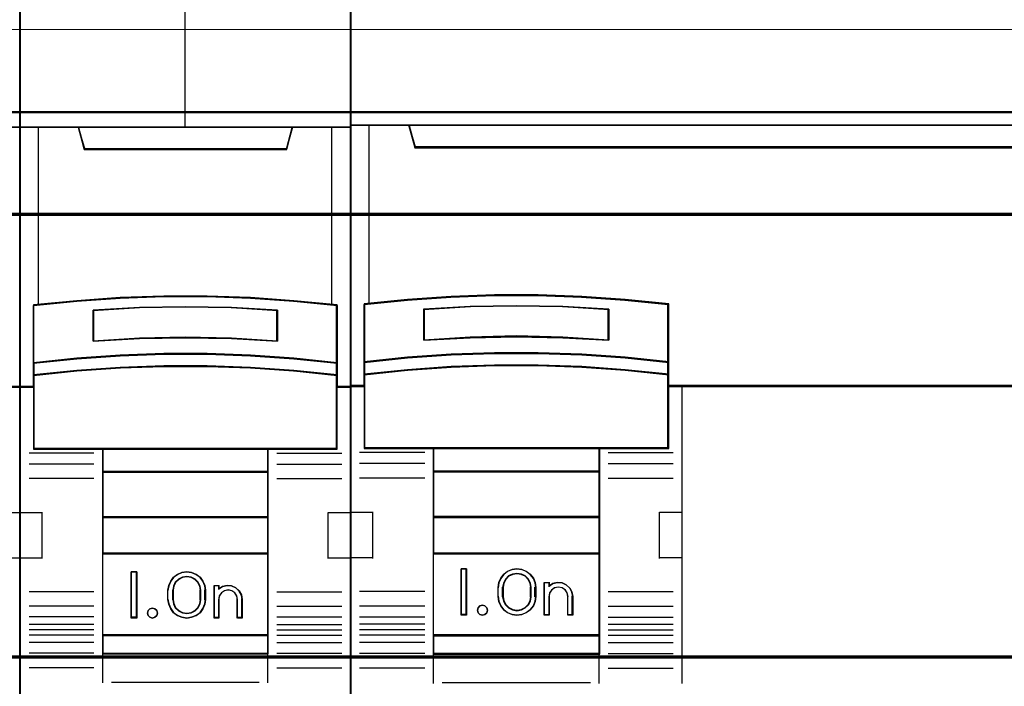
# Model space of a CAD drawing. Header units: millimetres. Extents: x -1290 to 1795, y -4192 to -1311.
# Tile 909 of 1056: x 1450 to 1461, y -2257 to -2250. Entities that reach past the tile are written whole.
import ezdxf

# ---------------------------------------------------------------- set-up
doc = ezdxf.new("R2010")
doc.units = ezdxf.units.MM
doc.layers.add('30', color=7, linetype='Continuous')
doc.layers.add('45', color=7, linetype='Continuous')
doc.layers.add('Aparatura', color=7, linetype='Continuous', lineweight=13)

# ---------------------------------------------------------------- blocks, each defined once
blk = doc.blocks.new('*U280')
at = {"layer": '45', "color": 7}
blk.add_lwpolyline([(153.628777, -383.712671), (135.655798, -383.712671), (135.655798, -465.443183), (153.628777, -465.443183), (153.628777, -383.712671)], close=True, dxfattribs=at)
at = {"layer": '45', "color": 139}
blk.add_lwpolyline([(153.628777, -383.712671), (135.655798, -383.712671), (135.655798, -465.443183), (153.628777, -465.443183), (153.628777, -383.712671)], close=True, dxfattribs=at)
for points in [[(135.655798, -402.418041), (153.628777, -402.418041)], [(153.628777, -416.49465), (152.846409, -416.49465)], [(152.397039, -423.330064), (153.628777, -423.330064)], [(152.397039, -425.795266), (153.628777, -425.795266)]]:
    blk.add_lwpolyline(points, dxfattribs=at)
at = {"layer": '45', "color": 7}
blk.add_lwpolyline([(152.88361, -416.532355), (153.628777, -416.532355), (153.628777, -402.418041), (152.627806, -402.418041)], dxfattribs=at)
at = {"layer": '45', "color": 140}
blk.add_lwpolyline([(152.88361, -416.532355), (153.628777, -416.532355), (153.628777, -402.418041), (152.627806, -402.418041)], dxfattribs=at)
blk = doc.blocks.new('*U281')
at = {"layer": '45', "color": 7}
for points in [[(171.616078, -383.712671), (153.643099, -383.712671), (153.643099, -465.443183), (171.616078, -465.443183), (171.616078, -383.712671)], [(161.450668, -411.611567), (163.808509, -411.611567), (166.16635, -411.699438), (168.518631, -411.864197), (170.870911, -412.094859), (170.870911, -415.230763), (170.870911, -415.900781), (170.870911, -416.532355), (171.616078, -416.532355), (171.616078, -402.418041), (170.615108, -402.418041), (168.440778, -402.418041), (168.123804, -403.598811), (157.135373, -403.598811), (156.8184, -402.418041), (154.644069, -402.418041), (153.643099, -402.418041), (153.643099, -416.532355), (154.388266, -416.532355), (154.388266, -415.900781), (154.388266, -415.230763), (154.388266, -412.094859), (156.729424, -411.864197), (159.092827, -411.699438), (161.450668, -411.611567)], [(157.127542, -403.633585), (168.129845, -403.633585), (168.447219, -402.418041), (162.623125, -402.418041), (156.810167, -402.418041), (157.127542, -403.633585)], [(166.166009, -414.830267), (168.518658, -414.990741), (170.871307, -415.234219), (170.871307, -412.074543), (168.518658, -411.842132), (166.166009, -411.676125), (163.807799, -411.587587), (161.449588, -411.587587), (159.091378, -411.676125), (156.727605, -411.842132), (154.38608, -412.074543), (154.38608, -415.234219), (156.727605, -414.990741), (159.091378, -414.830267), (161.449588, -414.747263), (163.807799, -414.747263), (166.166009, -414.830267)], [(167.630835, -412.363021), (167.630835, -414.034834), (165.129764, -413.895051), (162.623123, -413.85032), (160.127622, -413.895051), (157.626551, -414.034834), (157.626551, -412.363021), (160.127622, -412.217646), (162.623123, -412.172916), (165.129764, -412.217646), (167.630835, -412.363021)], [(165.129764, -413.895051), (167.630835, -414.034834), (167.630835, -412.363021), (165.129764, -412.217646), (162.623123, -412.172916), (160.127622, -412.217646), (157.626551, -412.363021), (157.626551, -414.034834), (160.127622, -413.895051), (162.623123, -413.85032), (165.129764, -413.895051)], [(168.518658, -414.96257), (166.166009, -414.798429), (163.807799, -414.713528), (161.449588, -414.713528), (159.091378, -414.798429), (156.727605, -414.96257), (154.38608, -415.211613), (154.38608, -415.90214), (156.727605, -415.653097), (159.091378, -415.488956), (161.449588, -415.404055), (163.807799, -415.404055), (166.166009, -415.488956), (168.518658, -415.653097), (170.871307, -415.90214), (170.871307, -415.211613), (168.518658, -414.96257)], [(166.166009, -415.466085), (163.807799, -415.383244), (161.449588, -415.383244), (159.091378, -415.466085), (156.727605, -415.626244), (154.38608, -415.869243), (154.38608, -416.504355), (154.38608, -419.8953), (158.134745, -419.8953), (167.122642, -419.8953), (170.871307, -419.8953), (170.871307, -416.504355), (170.871307, -415.869243), (168.518658, -415.626244), (166.166009, -415.466085)], [(158.126049, -421.150344), (167.131337, -421.150344), (167.131337, -419.857595), (158.126049, -419.857595), (158.126049, -421.150344)], [(167.131337, -421.110844), (158.126049, -421.110844), (158.126049, -423.613751), (167.131337, -423.613751), (167.131337, -421.110844)], [(167.131337, -423.576046), (158.126049, -423.576046), (158.126049, -425.579808), (167.131337, -425.579808), (167.131337, -423.576046)], [(158.126049, -430.011067), (167.131337, -430.011067), (167.131337, -425.542103), (158.126049, -425.542103), (158.126049, -430.011067)], [(159.984397, -426.556552), (159.984397, -429.059459), (159.690785, -429.059459), (159.690785, -426.556552), (159.984397, -426.556552)], [(163.684791, -427.301862), (163.724367, -427.552153), (163.724367, -428.063858), (163.684791, -428.314149), (163.577372, -428.558878), (163.424724, -428.770234), (163.21554, -428.920409), (162.96678, -429.020525), (162.706713, -429.059459), (162.440993, -429.020525), (162.192233, -428.920409), (161.988703, -428.770234), (161.830401, -428.558878), (161.722982, -428.314149), (161.683407, -428.063858), (161.683407, -427.552153), (161.722982, -427.301862), (161.830401, -427.057134), (161.988703, -426.845777), (162.192233, -426.695603), (162.440993, -426.595486), (162.706713, -426.556552), (162.96678, -426.595486), (163.21554, -426.695603), (163.424724, -426.845777), (163.577372, -427.057134), (163.684791, -427.301862)], [(163.470142, -428.063955), (163.470142, -427.550456), (163.430262, -427.327196), (163.327715, -427.115098), (163.151106, -426.947653), (162.940315, -426.841604), (162.706735, -426.802534), (162.467458, -426.841604), (162.256667, -426.947653), (162.080058, -427.115098), (161.977511, -427.327196), (161.937632, -427.550456), (161.937632, -428.063955), (161.977511, -428.287215), (162.080058, -428.499313), (162.256667, -428.666758), (162.467458, -428.772807), (162.706735, -428.806296), (162.940315, -428.772807), (163.151106, -428.666758), (163.327715, -428.499313), (163.430262, -428.287215), (163.470142, -428.063955)], [(164.647191, -427.350527), (164.897569, -427.294497), (165.136566, -427.316909), (165.369873, -427.417764), (165.551966, -427.591459), (165.677155, -427.809978), (165.716988, -428.056512), (165.716988, -429.059459), (165.455229, -429.059459), (165.455229, -428.056512), (165.415396, -427.854802), (165.312969, -427.692314), (165.147947, -427.580253), (164.943092, -427.541031), (164.749618, -427.580253), (164.590287, -427.692314), (164.470788, -427.854802), (164.436646, -428.056512), (164.436646, -429.059459), (164.186268, -429.059459), (164.186268, -427.294497), (164.436646, -427.294497), (164.436646, -427.485001), (164.647191, -427.350527)], [(161.069328, -428.657909), (161.105135, -428.787822), (161.069328, -428.917736), (160.973845, -429.018123), (160.842555, -429.059459), (160.69933, -429.018123), (160.609814, -428.917736), (160.56804, -428.787822), (160.609814, -428.657909), (160.69933, -428.557521), (160.842555, -428.527996), (160.973845, -428.557521), (161.069328, -428.657909)], [(167.131337, -429.973362), (158.126049, -429.973362), (158.126049, -430.996788), (167.131337, -430.996788), (167.131337, -429.973362)]]:
    blk.add_lwpolyline(points, close=True, dxfattribs=at)
at = {"layer": '45', "color": 139}
for points in [[(171.616078, -383.712671), (153.643099, -383.712671), (153.643099, -465.443183), (171.616078, -465.443183), (171.616078, -383.712671)], [(166.158326, -415.48338), (163.805238, -415.401199), (161.452149, -415.401199), (159.099061, -415.48338), (156.740422, -415.642264), (154.403983, -415.88333), (154.403983, -416.513387), (154.403983, -419.877345), (158.144506, -419.877345), (167.112881, -419.877345), (170.853403, -419.877345), (170.853403, -416.513387), (170.853403, -415.88333), (168.505865, -415.642264), (166.158326, -415.48338)], [(161.105135, -428.787822), (161.069328, -428.657909), (160.973845, -428.557521), (160.842555, -428.527996), (160.69933, -428.557521), (160.609814, -428.657909), (160.56804, -428.787822), (160.609814, -428.917736), (160.69933, -429.018123), (160.842555, -429.059459), (160.973845, -429.018123), (161.069328, -428.917736), (161.105135, -428.787822)]]:
    blk.add_lwpolyline(points, close=True, dxfattribs=at)
at = {"layer": '45', "color": 59}
for points in [[(171.596384, -383.730625), (153.661002, -383.730625), (153.661002, -465.425228), (171.596384, -465.425228), (171.596384, -383.730625)], [(161.452239, -411.606132), (163.805148, -411.606132), (166.158057, -411.693779), (168.505417, -411.858119), (170.852776, -412.088194), (170.852776, -415.216119), (170.852776, -415.884433), (170.852776, -416.5144), (171.596384, -416.5144), (171.596384, -402.435996), (170.597508, -402.435996), (168.427726, -402.435996), (168.111415, -403.613762), (157.145971, -403.613762), (156.82966, -402.435996), (154.659879, -402.435996), (153.661002, -402.435996), (153.661002, -416.5144), (154.40461, -416.5144), (154.40461, -415.884433), (154.40461, -415.216119), (154.40461, -412.088194), (156.740871, -411.858119), (159.09933, -411.693779), (161.452239, -411.606132)], [(157.127542, -403.633585), (168.129845, -403.633585), (168.447219, -402.418041), (162.623125, -402.418041), (156.810167, -402.418041), (157.127542, -403.633585)], [(166.166009, -414.830267), (168.518658, -414.990741), (170.871307, -415.234219), (170.871307, -412.074543), (168.518658, -411.842132), (166.166009, -411.676125), (163.807799, -411.587587), (161.449588, -411.587587), (159.091378, -411.676125), (156.727605, -411.842132), (154.38608, -412.074543), (154.38608, -415.234219), (156.727605, -414.990741), (159.091378, -414.830267), (161.449588, -414.747263), (163.807799, -414.747263), (166.166009, -414.830267)], [(167.630835, -412.363021), (167.630835, -414.034834), (165.129764, -413.895051), (162.623123, -413.85032), (160.127622, -413.895051), (157.626551, -414.034834), (157.626551, -412.363021), (160.127622, -412.217646), (162.623123, -412.172916), (165.129764, -412.217646), (167.630835, -412.363021)], [(165.129764, -413.895051), (167.630835, -414.034834), (167.630835, -412.363021), (165.129764, -412.217646), (162.623123, -412.172916), (160.127622, -412.217646), (157.626551, -412.363021), (157.626551, -414.034834), (160.127622, -413.895051), (162.623123, -413.85032), (165.129764, -413.895051)], [(165.120813, -413.879792), (167.612932, -414.01688), (167.612932, -412.37731), (165.120813, -412.234739), (162.623143, -412.19087), (160.136574, -412.234739), (157.644455, -412.37731), (157.644455, -414.01688), (160.136574, -413.879792), (162.623143, -413.835924), (165.120813, -413.879792)], [(168.518658, -414.96257), (166.166009, -414.798429), (163.807799, -414.713528), (161.449588, -414.713528), (159.091378, -414.798429), (156.727605, -414.96257), (154.38608, -415.211613), (154.38608, -415.90214), (156.727605, -415.653097), (159.091378, -415.488956), (161.449588, -415.404055), (163.807799, -415.404055), (166.166009, -415.488956), (168.518658, -415.653097), (170.871307, -415.90214), (170.871307, -415.211613), (168.518658, -414.96257)], [(168.505865, -414.974421), (166.158326, -414.815486), (163.805238, -414.733278), (161.452149, -414.733278), (159.099061, -414.815486), (156.740422, -414.974421), (154.403983, -415.215563), (154.403983, -415.884185), (156.740422, -415.643042), (159.099061, -415.484108), (161.452149, -415.4019), (163.805238, -415.4019), (166.158326, -415.484108), (168.505865, -415.643042), (170.853403, -415.884185), (170.853403, -415.215563), (168.505865, -414.974421)], [(166.166009, -415.466085), (163.807799, -415.383244), (161.449588, -415.383244), (159.091378, -415.466085), (156.727605, -415.626244), (154.38608, -415.869243), (154.38608, -416.504355), (154.38608, -419.8953), (158.134745, -419.8953), (167.122642, -419.8953), (170.871307, -419.8953), (170.871307, -416.504355), (170.871307, -415.869243), (168.518658, -415.626244), (166.166009, -415.466085)], [(158.126049, -421.150344), (167.131337, -421.150344), (167.131337, -419.857595), (158.126049, -419.857595), (158.126049, -421.150344)], [(158.143953, -421.130594), (167.113434, -421.130594), (167.113434, -419.87555), (158.143953, -419.87555), (158.143953, -421.130594)], [(167.131337, -421.110844), (158.126049, -421.110844), (158.126049, -423.613751), (167.131337, -423.613751), (167.131337, -421.110844)], [(167.113434, -421.130594), (158.143953, -421.130594), (158.143953, -423.595796), (167.113434, -423.595796), (167.113434, -421.130594)], [(167.131337, -423.576046), (158.126049, -423.576046), (158.126049, -425.579808), (167.131337, -425.579808), (167.131337, -423.576046)], [(167.113434, -423.594001), (158.143953, -423.594001), (158.143953, -425.561853), (167.113434, -425.561853), (167.113434, -423.594001)], [(158.126049, -430.011067), (167.131337, -430.011067), (167.131337, -425.542103), (158.126049, -425.542103), (158.126049, -430.011067)], [(159.984397, -426.556552), (159.984397, -429.059459), (159.690785, -429.059459), (159.690785, -426.556552), (159.984397, -426.556552)], [(163.684791, -427.301862), (163.724367, -427.552153), (163.724367, -428.063858), (163.684791, -428.314149), (163.577372, -428.558878), (163.424724, -428.770234), (163.21554, -428.920409), (162.96678, -429.020525), (162.706713, -429.059459), (162.440993, -429.020525), (162.192233, -428.920409), (161.988703, -428.770234), (161.830401, -428.558878), (161.722982, -428.314149), (161.683407, -428.063858), (161.683407, -427.552153), (161.722982, -427.301862), (161.830401, -427.057134), (161.988703, -426.845777), (162.192233, -426.695603), (162.440993, -426.595486), (162.706713, -426.556552), (162.96678, -426.595486), (163.21554, -426.695603), (163.424724, -426.845777), (163.577372, -427.057134), (163.684791, -427.301862)], [(163.470142, -428.063955), (163.470142, -427.550456), (163.430262, -427.327196), (163.327715, -427.115098), (163.151106, -426.947653), (162.940315, -426.841604), (162.706735, -426.802534), (162.467458, -426.841604), (162.256667, -426.947653), (162.080058, -427.115098), (161.977511, -427.327196), (161.937632, -427.550456), (161.937632, -428.063955), (161.977511, -428.287215), (162.080058, -428.499313), (162.256667, -428.666758), (162.467458, -428.772807), (162.706735, -428.806296), (162.940315, -428.772807), (163.151106, -428.666758), (163.327715, -428.499313), (163.430262, -428.287215), (163.470142, -428.063955)], [(163.450448, -428.059304), (163.450448, -427.555007), (163.411594, -427.335748), (163.311682, -427.127452), (163.139612, -426.963007), (162.934238, -426.858859), (162.706662, -426.820489), (162.473535, -426.858859), (162.268161, -426.963007), (162.096091, -427.127452), (161.99618, -427.335748), (161.957325, -427.555007), (161.957325, -428.059304), (161.99618, -428.278563), (162.096091, -428.486859), (162.268161, -428.651304), (162.473535, -428.755452), (162.706662, -428.788341), (162.934238, -428.755452), (163.139612, -428.651304), (163.311682, -428.486859), (163.411594, -428.278563), (163.450448, -428.059304)], [(164.647191, -427.350527), (164.897569, -427.294497), (165.136566, -427.316909), (165.369873, -427.417764), (165.551966, -427.591459), (165.677155, -427.809978), (165.716988, -428.056512), (165.716988, -429.059459), (165.455229, -429.059459), (165.455229, -428.056512), (165.415396, -427.854802), (165.312969, -427.692314), (165.147947, -427.580253), (164.943092, -427.541031), (164.749618, -427.580253), (164.590287, -427.692314), (164.470788, -427.854802), (164.436646, -428.056512), (164.436646, -429.059459), (164.186268, -429.059459), (164.186268, -427.294497), (164.436646, -427.294497), (164.436646, -427.485001), (164.647191, -427.350527)], [(161.069328, -428.657909), (161.105135, -428.787822), (161.069328, -428.917736), (160.973845, -429.018123), (160.842555, -429.059459), (160.69933, -429.018123), (160.609814, -428.917736), (160.56804, -428.787822), (160.609814, -428.657909), (160.69933, -428.557521), (160.842555, -428.527996), (160.973845, -428.557521), (161.069328, -428.657909)], [(167.131337, -429.973362), (158.126049, -429.973362), (158.126049, -430.996788), (167.131337, -430.996788), (167.131337, -429.973362)], [(167.113434, -429.991316), (158.143953, -429.991316), (158.143953, -430.978834), (167.113434, -430.978834), (167.113434, -429.991316)]]:
    blk.add_lwpolyline(points, close=True, dxfattribs=at)
at = {"layer": '45', "color": 139}
for points in [[(162.603629, -395.232507), (162.603629, -402.455747)], [(153.643099, -402.418041), (171.616078, -402.418041)], [(156.810167, -402.418041), (157.16644, -403.633585)], [(168.447219, -402.418041), (168.092737, -403.633585)], [(157.127053, -403.59588), (168.130333, -403.59588)], [(170.871307, -412.106483), (168.518658, -411.858828), (166.166009, -411.681932), (163.807799, -411.587587), (161.449588, -411.587587), (159.091378, -411.681932), (156.727605, -411.858828), (154.38608, -412.106483)], [(154.38608, -412.068777), (154.38608, -419.8953)], [(167.630835, -412.397351), (165.129764, -412.225724), (162.623123, -412.172916), (160.127622, -412.225724), (157.626551, -412.397351)], [(170.83371, -419.8953), (170.83371, -412.068777)], [(157.626551, -414.034834), (157.626551, -412.359646)], [(167.593239, -414.034834), (167.593239, -412.359646)], [(167.630835, -414.034834), (165.129764, -413.868888), (162.623123, -413.815785), (160.127622, -413.868888), (157.626551, -414.034834)], [(170.871307, -415.234219), (168.518658, -414.973873), (166.166009, -414.802282), (163.807799, -414.713528), (161.449588, -414.713528), (159.091378, -414.802282), (156.727605, -414.973873), (154.38608, -415.234219)], [(170.871307, -415.90214), (168.518658, -415.642692), (166.166009, -415.471692), (163.807799, -415.383244), (161.449588, -415.383244), (159.091378, -415.471692), (156.727605, -415.642692), (154.38608, -415.90214)], [(154.425467, -416.49465), (153.643099, -416.49465)], [(171.616078, -416.49465), (170.83371, -416.49465)], [(157.665938, -420.119736), (154.142597, -420.119736)], [(170.871307, -419.857595), (154.38608, -419.857595)], [(158.126049, -419.857595), (158.126049, -430.996788)], [(158.126049, -419.857595), (167.131337, -419.857595)], [(167.093741, -419.857595), (167.093741, -430.996788)], [(167.593239, -420.119736), (171.11658, -420.119736)], [(157.665938, -420.706859), (154.142597, -420.706859)], [(167.593239, -420.706859), (171.11658, -420.706859)], [(158.126049, -421.110844), (167.131337, -421.110844)], [(157.665938, -421.489691), (154.142597, -421.489691)], [(167.593239, -421.489691), (171.11658, -421.489691)], [(153.643099, -423.330064), (154.874836, -423.330064)], [(154.835449, -423.330064), (154.835449, -425.832971)], [(170.384341, -425.832971), (170.384341, -423.330064)], [(170.384341, -423.330064), (171.616078, -423.330064)], [(158.126049, -423.576046), (167.131337, -423.576046)], [(153.643099, -425.795266), (154.874836, -425.795266)], [(158.126049, -425.542103), (167.131337, -425.542103)], [(170.384341, -425.795266), (171.616078, -425.795266)], [(159.984397, -426.556552), (159.690785, -426.556552)], [(159.690785, -426.556552), (159.690785, -429.059459)], [(159.946801, -426.556552), (159.946801, -429.059459)], [(163.724367, -427.574593), (163.684791, -427.318661), (163.577372, -427.068416), (163.424724, -426.852296), (163.21554, -426.698737), (162.96678, -426.596364), (162.706713, -426.556552), (162.440993, -426.596364), (162.192233, -426.698737), (161.988703, -426.852296), (161.830401, -427.068416), (161.722982, -427.318661), (161.683407, -427.574593)], [(163.470142, -427.574593), (163.430262, -427.344127), (163.327715, -427.125185), (163.151106, -426.952336), (162.940315, -426.842865), (162.706735, -426.802534), (162.467458, -426.842865), (162.256667, -426.952336), (162.080058, -427.125185), (161.977511, -427.344127), (161.937632, -427.574593)], [(157.665938, -427.630253), (154.142597, -427.630253)], [(161.683407, -428.079124), (161.683407, -427.536887)], [(161.937632, -428.079124), (161.937632, -427.536887)], [(163.430755, -428.079124), (163.430755, -427.536887)], [(163.68677, -428.079124), (163.68677, -427.536887)], [(164.186268, -427.294497), (164.469138, -427.294497)], [(164.186268, -427.294497), (164.186268, -429.059459)], [(164.429751, -427.294497), (164.429751, -427.518933)], [(165.716988, -428.079124), (165.67694, -427.825274), (165.551077, -427.600271), (165.368004, -427.421422), (165.13344, -427.317574), (164.893156, -427.294497), (164.64143, -427.35219), (164.429751, -427.490654)], [(165.460973, -428.079124), (165.420646, -427.866945), (165.316947, -427.696022), (165.149878, -427.578145), (164.942481, -427.536887), (164.746607, -427.578145), (164.585298, -427.696022), (164.464317, -427.866945), (164.429751, -428.079124)], [(167.593239, -427.630253), (171.11658, -427.630253)], [(161.683407, -428.039623), (161.722982, -428.296007), (161.830401, -428.546693), (161.988703, -428.763194), (162.192233, -428.917024), (162.440993, -429.019577), (162.706713, -429.059459), (162.96678, -429.019577), (163.21554, -428.917024), (163.424724, -428.763194), (163.577372, -428.546693), (163.684791, -428.296007), (163.724367, -428.039623)], [(161.937632, -428.039623), (161.977511, -428.270202), (162.080058, -428.489251), (162.256667, -428.662184), (162.467458, -428.771709), (162.706735, -428.806296), (162.940315, -428.771709), (163.151106, -428.662184), (163.327715, -428.489251), (163.430262, -428.270202), (163.470142, -428.039623)], [(164.429751, -428.039623), (164.429751, -429.059459)], [(165.423376, -428.039623), (165.423376, -429.059459)], [(165.677601, -428.039623), (165.677601, -429.059459)], [(157.665938, -428.418471), (154.142597, -428.418471)], [(167.593239, -428.418471), (171.11658, -428.418471)], [(157.665938, -429.003799), (154.142597, -429.003799)], [(159.984397, -429.019959), (159.690785, -429.019959)], [(164.186268, -429.019959), (164.469138, -429.019959)], [(165.423376, -429.019959), (165.716988, -429.019959)], [(167.593239, -429.003799), (171.11658, -429.003799)], [(157.665938, -429.404193), (154.142597, -429.404193)], [(157.665938, -429.700448), (154.142597, -429.700448)], [(167.593239, -429.404193), (171.11658, -429.404193)], [(167.593239, -429.700448), (171.11658, -429.700448)], [(157.665938, -429.984134), (154.142597, -429.984134)], [(158.126049, -429.973362), (167.131337, -429.973362)], [(167.593239, -429.984134), (171.11658, -429.984134)], [(157.665938, -430.384528), (154.142597, -430.384528)], [(167.593239, -430.384528), (171.11658, -430.384528)], [(157.665938, -430.975243), (154.142597, -430.975243)], [(158.126049, -430.959083), (167.131337, -430.959083)], [(158.126049, -430.959083), (158.126049, -432.580407)], [(167.093741, -430.959083), (167.093741, -432.580407)], [(167.593239, -430.975243), (171.11658, -430.975243)], [(157.665938, -431.75987), (154.142597, -431.75987)], [(167.593239, -431.75987), (171.11658, -431.75987)], [(158.620177, -432.542702), (166.63721, -432.542702)]]:
    blk.add_lwpolyline(points, dxfattribs=at)
at = {"layer": '45', "color": 140}
for points in [[(161.450668, -411.611567), (163.808509, -411.611567), (166.16635, -411.699438), (168.518631, -411.864197), (170.870911, -412.094859), (170.870911, -415.230763), (170.870911, -415.900781), (170.870911, -416.532355), (171.616078, -416.532355), (171.616078, -402.418041), (170.615108, -402.418041), (168.440778, -402.418041), (168.123804, -403.598811), (157.135373, -403.598811), (156.8184, -402.418041), (154.644069, -402.418041), (153.643099, -402.418041), (153.643099, -416.532355), (154.388266, -416.532355), (154.388266, -415.900781), (154.388266, -415.230763), (154.388266, -412.094859), (156.729424, -411.864197), (159.092827, -411.699438), (161.450668, -411.611567)], [(157.14621, -403.61563), (168.112967, -403.61563), (168.429316, -402.435996), (162.624039, -402.435996), (156.829861, -402.435996), (157.14621, -403.61563)]]:
    blk.add_lwpolyline(points, close=True, dxfattribs=at)
for points in [[(154.642095, -402.418041), (154.642095, -412.07955)], [(170.577695, -412.07955), (170.577695, -402.418041)]]:
    blk.add_lwpolyline(points, dxfattribs=at)
blk = doc.blocks.new('*U282')
at = {"layer": '45', "color": 7}
for points in [[(243.60467, -383.552872), (171.583852, -383.552872), (171.583852, -465.581435), (243.60467, -465.581435), (243.60467, -383.552872)], [(240.109027, -403.501425), (175.08083, -403.501425), (174.757861, -402.315699), (171.583852, -402.315699), (171.583852, -416.489263), (172.330023, -416.489263), (172.330023, -415.860553), (172.330023, -415.187722), (172.330023, -412.044169), (174.685471, -411.807024), (177.04092, -411.641573), (179.401937, -411.558848), (181.768522, -411.558848), (184.129539, -411.641573), (186.484987, -411.807024), (188.840436, -412.044169), (188.840436, -415.187722), (188.840436, -415.860553), (188.840436, -416.489263), (189.586606, -416.489263), (242.609255, -416.489263), (242.609255, -402.315699), (240.431996, -402.315699), (240.109027, -403.501425)], [(175.079279, -403.542015), (240.111034, -403.542015), (240.434021, -402.315699), (174.756292, -402.315699), (175.079279, -403.542015)], [(183.11533, -413.853054), (185.625298, -413.988152), (185.625298, -412.293795), (183.11533, -412.158697), (180.594182, -412.113665), (178.089805, -412.158697), (175.579837, -412.293795), (175.579837, -413.988152), (178.089805, -413.853054), (180.594182, -413.796763), (183.11533, -413.853054)], [(186.514437, -414.908843), (184.154153, -414.737502), (181.788289, -414.663254), (179.416846, -414.663254), (177.050982, -414.737502), (174.690698, -414.908843), (172.330414, -415.165854), (172.330414, -415.862639), (174.690698, -415.617051), (177.050982, -415.44571), (179.416846, -415.36004), (181.788289, -415.36004), (184.154153, -415.44571), (186.514437, -415.617051), (188.874721, -415.862639), (188.874721, -415.165854), (186.514437, -414.908843)], [(186.499083, -414.921565), (184.144929, -414.75638), (181.78521, -414.6848), (179.419925, -414.6848), (177.060206, -414.75638), (174.706052, -414.921565), (172.351898, -415.169342), (172.351898, -415.841093), (174.706052, -415.604328), (177.060206, -415.439144), (179.419925, -415.356551), (181.78521, -415.356551), (184.144929, -415.439144), (186.499083, -415.604328), (188.853237, -415.841093), (188.853237, -415.169342), (186.499083, -414.921565)], [(186.499083, -414.921565), (184.144929, -414.75638), (181.78521, -414.6848), (179.419925, -414.6848), (177.060206, -414.75638), (174.706052, -414.921565), (172.351898, -415.169342), (172.351898, -415.841093), (174.706052, -415.604328), (177.060206, -415.439144), (179.419925, -415.356551), (181.78521, -415.356551), (184.144929, -415.439144), (186.499083, -415.604328), (188.853237, -415.841093), (188.853237, -415.169342), (186.499083, -414.921565)], [(176.091245, -419.870163), (185.11389, -419.870163), (188.874721, -419.870163), (188.874721, -416.456125), (188.874721, -415.823279), (186.514437, -415.584574), (184.154153, -415.418035), (181.788289, -415.334766), (179.416846, -415.334766), (177.050982, -415.418035), (174.690698, -415.584574), (172.330414, -415.823279), (172.330414, -416.456125), (172.330414, -419.870163), (176.091245, -419.870163)], [(176.102961, -419.848617), (185.102174, -419.848617), (188.853237, -419.848617), (188.853237, -416.467017), (188.853237, -415.840183), (186.499083, -415.603746), (184.144929, -415.43879), (181.78521, -415.356312), (179.419925, -415.356312), (177.060206, -415.43879), (174.706052, -415.603746), (172.351898, -415.840183), (172.351898, -416.467017), (172.351898, -419.848617), (176.102961, -419.848617)], [(185.12401, -419.825276), (176.081125, -419.825276), (176.081125, -421.134185), (185.12401, -421.134185), (185.12401, -419.825276)], [(185.102526, -419.846822), (176.102609, -419.846822), (176.102609, -421.112639), (185.102526, -421.112639), (185.102526, -419.846822)], [(185.12401, -421.091093), (176.081125, -421.091093), (176.081125, -423.602978), (185.12401, -423.602978), (185.12401, -421.091093)], [(185.102526, -421.110844), (176.102609, -421.110844), (176.102609, -423.581432), (185.102526, -423.581432), (185.102526, -421.110844)], [(185.12401, -423.558091), (176.081125, -423.558091), (176.081125, -425.576217), (185.12401, -425.576217), (185.12401, -423.558091)], [(185.102526, -423.579637), (176.102609, -423.579637), (176.102609, -425.554671), (185.102526, -425.554671), (185.102526, -423.579637)], [(176.081125, -430.018249), (185.12401, -430.018249), (185.12401, -425.533125), (176.081125, -425.533125), (176.081125, -430.018249)], [(177.900086, -426.394958), (177.900086, -428.906843), (177.606474, -428.906843), (177.606474, -426.394958), (177.900086, -426.394958)], [(179.74628, -426.898454), (179.916834, -426.685867), (180.115813, -426.52363), (180.371644, -426.428525), (180.627475, -426.394958), (180.894676, -426.428525), (181.139136, -426.52363), (181.349486, -426.685867), (181.520039, -426.898454), (181.616686, -427.139013), (181.650797, -427.40195), (181.650797, -427.899851), (181.616686, -428.162788), (181.520039, -428.403347), (181.349486, -428.615934), (181.139136, -428.772577), (180.894676, -428.873277), (180.627475, -428.906843), (180.371644, -428.873277), (180.115813, -428.772577), (179.916834, -428.615934), (179.74628, -428.403347), (179.649633, -428.162788), (179.609837, -427.899851), (179.609837, -427.40195), (179.649633, -427.139013), (179.74628, -426.898454)], [(180.008004, -426.946298), (179.899152, -427.159915), (179.85332, -427.401641), (179.85332, -427.901956), (179.899152, -428.13806), (180.008004, -428.346056), (180.179874, -428.514702), (180.391847, -428.621511), (180.626737, -428.660861), (180.873084, -428.621511), (181.085057, -428.514702), (181.256928, -428.346056), (181.365779, -428.13806), (181.400153, -427.901956), (181.400153, -427.401641), (181.365779, -427.159915), (181.256928, -426.946298), (181.085057, -426.777652), (180.873084, -426.676465), (180.626737, -426.642735), (180.391847, -426.676465), (180.179874, -426.777652), (180.008004, -426.946298)], [(182.112699, -428.906843), (182.112699, -427.13829), (182.370504, -427.13829), (182.370504, -427.324157), (182.576748, -427.188981), (182.823096, -427.13829), (183.080901, -427.155187), (183.304333, -427.262201), (183.499119, -427.431171), (183.613699, -427.6452), (183.659531, -427.893023), (183.659531, -428.906843), (183.401726, -428.906843), (183.401726, -427.893023), (183.355894, -427.695891), (183.252772, -427.538185), (183.080901, -427.419906), (182.886115, -427.391745), (182.679871, -427.419906), (182.519458, -427.538185), (182.404878, -427.695891), (182.370504, -427.893023), (182.370504, -428.906843), (182.112699, -428.906843)], [(178.99413, -428.507188), (179.024404, -428.638418), (178.99413, -428.775613), (178.891197, -428.871053), (178.751934, -428.906843), (178.618727, -428.871053), (178.527903, -428.775613), (178.485519, -428.638418), (178.527903, -428.507188), (178.618727, -428.405783), (178.751934, -428.369993), (178.891197, -428.405783), (178.99413, -428.507188)], [(185.12401, -429.975157), (176.081125, -429.975157), (176.081125, -431.012948), (185.12401, -431.012948), (185.12401, -429.975157)], [(185.102526, -429.994907), (176.102609, -429.994907), (176.102609, -430.991402), (185.102526, -430.991402), (185.102526, -429.994907)]]:
    blk.add_lwpolyline(points, close=True, dxfattribs=at)
at = {"layer": '45', "color": 139}
for points in [[(243.60467, -383.552872), (171.583852, -383.552872), (171.583852, -465.581435), (243.60467, -465.581435), (243.60467, -383.552872)], [(179.024404, -428.638418), (178.99413, -428.507188), (178.891197, -428.405783), (178.751934, -428.369993), (178.618727, -428.405783), (178.527903, -428.507188), (178.485519, -428.638418), (178.527903, -428.775613), (178.618727, -428.871053), (178.751934, -428.906843), (178.891197, -428.871053), (178.99413, -428.775613), (179.024404, -428.638418)]]:
    blk.add_lwpolyline(points, close=True, dxfattribs=at)
at = {"layer": '45', "color": 59}
for points in [[(243.584977, -383.574418), (171.605336, -383.574418), (171.605336, -465.55989), (243.584977, -465.55989), (243.584977, -383.574418)], [(175.079279, -403.542015), (240.111034, -403.542015), (240.434021, -402.315699), (174.756292, -402.315699), (175.079279, -403.542015)], [(184.154153, -414.77384), (186.514437, -414.940755), (188.874721, -415.191127), (188.874721, -412.019748), (186.514437, -411.780504), (184.154153, -411.613589), (181.788289, -411.530132), (179.416846, -411.530132), (177.050982, -411.613589), (174.690698, -411.780504), (172.330414, -412.019748), (172.330414, -415.191127), (174.690698, -414.940755), (177.050982, -414.77384), (179.416846, -414.701511), (181.788289, -414.701511), (184.154153, -414.77384)], [(184.144929, -414.757206), (186.499083, -414.922156), (188.853237, -415.169581), (188.853237, -412.035531), (186.499083, -411.799103), (184.144929, -411.634153), (181.78521, -411.551678), (179.419925, -411.551678), (177.060206, -411.634153), (174.706052, -411.799103), (172.351898, -412.035531), (172.351898, -415.169581), (174.706052, -414.922156), (177.060206, -414.757206), (179.419925, -414.685728), (181.78521, -414.685728), (184.144929, -414.757206)], [(185.625298, -412.293795), (185.625298, -413.988152), (183.11533, -413.853054), (180.594182, -413.796763), (178.089805, -413.853054), (175.579837, -413.988152), (175.579837, -412.293795), (178.089805, -412.158697), (180.594182, -412.113665), (183.11533, -412.158697), (185.625298, -412.293795)], [(183.11533, -413.853054), (185.625298, -413.988152), (185.625298, -412.293795), (183.11533, -412.158697), (180.594182, -412.113665), (178.089805, -412.158697), (175.579837, -412.293795), (175.579837, -413.988152), (178.089805, -413.853054), (180.594182, -413.796763), (183.11533, -413.853054)], [(183.104582, -413.834484), (185.603814, -413.966606), (185.603814, -412.309577), (183.104582, -412.177456), (180.594218, -412.133415), (178.100552, -412.177456), (175.601321, -412.309577), (175.601321, -413.966606), (178.100552, -413.834484), (180.594218, -413.779433), (183.104582, -413.834484)], [(183.104582, -413.834484), (185.603814, -413.966606), (185.603814, -412.309577), (183.104582, -412.177456), (180.594218, -412.133415), (178.100552, -412.177456), (175.601321, -412.309577), (175.601321, -413.966606), (178.100552, -413.834484), (180.594218, -413.779433), (183.104582, -413.834484)], [(186.514437, -414.908843), (184.154153, -414.737502), (181.788289, -414.663254), (179.416846, -414.663254), (177.050982, -414.737502), (174.690698, -414.908843), (172.330414, -415.165854), (172.330414, -415.862639), (174.690698, -415.617051), (177.050982, -415.44571), (179.416846, -415.36004), (181.788289, -415.36004), (184.154153, -415.44571), (186.514437, -415.617051), (188.874721, -415.862639), (188.874721, -415.165854), (186.514437, -414.908843)], [(176.091245, -419.870163), (185.11389, -419.870163), (188.874721, -419.870163), (188.874721, -416.456125), (188.874721, -415.823279), (186.514437, -415.584574), (184.154153, -415.418035), (181.788289, -415.334766), (179.416846, -415.334766), (177.050982, -415.418035), (174.690698, -415.584574), (172.330414, -415.823279), (172.330414, -416.456125), (172.330414, -419.870163), (176.091245, -419.870163)], [(176.102961, -419.848617), (185.102174, -419.848617), (188.853237, -419.848617), (188.853237, -416.467017), (188.853237, -415.840183), (186.499083, -415.603746), (184.144929, -415.43879), (181.78521, -415.356312), (179.419925, -415.356312), (177.060206, -415.43879), (174.706052, -415.603746), (172.351898, -415.840183), (172.351898, -416.467017), (172.351898, -419.848617), (176.102961, -419.848617)], [(185.12401, -419.825276), (176.081125, -419.825276), (176.081125, -421.134185), (185.12401, -421.134185), (185.12401, -419.825276)], [(185.102526, -419.846822), (176.102609, -419.846822), (176.102609, -421.112639), (185.102526, -421.112639), (185.102526, -419.846822)], [(185.12401, -421.091093), (176.081125, -421.091093), (176.081125, -423.602978), (185.12401, -423.602978), (185.12401, -421.091093)], [(185.102526, -421.110844), (176.102609, -421.110844), (176.102609, -423.581432), (185.102526, -423.581432), (185.102526, -421.110844)], [(185.12401, -423.558091), (176.081125, -423.558091), (176.081125, -425.576217), (185.12401, -425.576217), (185.12401, -423.558091)], [(185.102526, -423.579637), (176.102609, -423.579637), (176.102609, -425.554671), (185.102526, -425.554671), (185.102526, -423.579637)], [(176.081125, -430.018249), (185.12401, -430.018249), (185.12401, -425.533125), (176.081125, -425.533125), (176.081125, -430.018249)], [(177.900086, -426.394958), (177.900086, -428.906843), (177.606474, -428.906843), (177.606474, -426.394958), (177.900086, -426.394958)], [(179.74628, -426.898454), (179.916834, -426.685867), (180.115813, -426.52363), (180.371644, -426.428525), (180.627475, -426.394958), (180.894676, -426.428525), (181.139136, -426.52363), (181.349486, -426.685867), (181.520039, -426.898454), (181.616686, -427.139013), (181.650797, -427.40195), (181.650797, -427.899851), (181.616686, -428.162788), (181.520039, -428.403347), (181.349486, -428.615934), (181.139136, -428.772577), (180.894676, -428.873277), (180.627475, -428.906843), (180.371644, -428.873277), (180.115813, -428.772577), (179.916834, -428.615934), (179.74628, -428.403347), (179.649633, -428.162788), (179.609837, -427.899851), (179.609837, -427.40195), (179.649633, -427.139013), (179.74628, -426.898454)], [(180.008004, -426.946298), (179.899152, -427.159915), (179.85332, -427.401641), (179.85332, -427.901956), (179.899152, -428.13806), (180.008004, -428.346056), (180.179874, -428.514702), (180.391847, -428.621511), (180.626737, -428.660861), (180.873084, -428.621511), (181.085057, -428.514702), (181.256928, -428.346056), (181.365779, -428.13806), (181.400153, -427.901956), (181.400153, -427.401641), (181.365779, -427.159915), (181.256928, -426.946298), (181.085057, -426.777652), (180.873084, -426.676465), (180.626737, -426.642735), (180.391847, -426.676465), (180.179874, -426.777652), (180.008004, -426.946298)], [(180.02537, -426.961362), (179.919416, -427.170418), (179.874804, -427.406982), (179.874804, -427.896615), (179.919416, -428.127677), (180.02537, -428.331232), (180.192665, -428.496277), (180.398995, -428.600805), (180.627632, -428.639316), (180.867421, -428.600805), (181.073752, -428.496277), (181.241047, -428.331232), (181.347001, -428.127677), (181.38046, -427.896615), (181.38046, -427.406982), (181.347001, -427.170418), (181.241047, -426.961362), (181.073752, -426.796317), (180.867421, -426.69729), (180.627632, -426.664281), (180.398995, -426.69729), (180.192665, -426.796317), (180.02537, -426.961362)], [(182.112699, -428.906843), (182.112699, -427.13829), (182.370504, -427.13829), (182.370504, -427.324157), (182.576748, -427.188981), (182.823096, -427.13829), (183.080901, -427.155187), (183.304333, -427.262201), (183.499119, -427.431171), (183.613699, -427.6452), (183.659531, -427.893023), (183.659531, -428.906843), (183.401726, -428.906843), (183.401726, -427.893023), (183.355894, -427.695891), (183.252772, -427.538185), (183.080901, -427.419906), (182.886115, -427.391745), (182.679871, -427.419906), (182.519458, -427.538185), (182.404878, -427.695891), (182.370504, -427.893023), (182.370504, -428.906843), (182.112699, -428.906843)], [(178.99413, -428.507188), (179.024404, -428.638418), (178.99413, -428.775613), (178.891197, -428.871053), (178.751934, -428.906843), (178.618727, -428.871053), (178.527903, -428.775613), (178.485519, -428.638418), (178.527903, -428.507188), (178.618727, -428.405783), (178.751934, -428.369993), (178.891197, -428.405783), (178.99413, -428.507188)], [(185.12401, -429.975157), (176.081125, -429.975157), (176.081125, -431.012948), (185.12401, -431.012948), (185.12401, -429.975157)], [(185.102526, -429.994907), (176.102609, -429.994907), (176.102609, -430.991402), (185.102526, -430.991402), (185.102526, -429.994907)]]:
    blk.add_lwpolyline(points, close=True, dxfattribs=at)
at = {"layer": '45', "color": 139}
for points in [[(171.583852, -402.315699), (243.60467, -402.315699)], [(174.756292, -402.315699), (175.123306, -403.542015)], [(175.080339, -403.498924), (240.109974, -403.498924)], [(188.874721, -412.058005), (186.514437, -411.800067), (184.154153, -411.62011), (181.788289, -411.530132), (179.416846, -411.530132), (177.050982, -411.62011), (174.690698, -411.800067), (172.330414, -412.058005)], [(172.330414, -412.014913), (172.330414, -419.870163)], [(185.625298, -412.332714), (183.11533, -412.168427), (180.594182, -412.113665), (178.089805, -412.168427), (175.579837, -412.332714)], [(188.829963, -419.870163), (188.829963, -412.014913)], [(175.579837, -413.988152), (175.579837, -412.289622)], [(185.58054, -413.988152), (185.58054, -412.289622)], [(185.625298, -413.988152), (183.11533, -413.824657), (180.594182, -413.756534), (178.089805, -413.824657), (175.579837, -413.988152)], [(188.874721, -415.191127), (186.514437, -414.921192), (184.154153, -414.741236), (181.788289, -414.663254), (179.416846, -414.663254), (177.050982, -414.741236), (174.690698, -414.921192), (172.330414, -415.191127)], [(188.874721, -415.862639), (186.514437, -415.604701), (184.154153, -415.424744), (181.788289, -415.334766), (179.416846, -415.334766), (177.050982, -415.424744), (174.690698, -415.604701), (172.330414, -415.862639)], [(172.375172, -416.444376), (171.583852, -416.444376)], [(243.60467, -416.444376), (188.829963, -416.444376)], [(189.576525, -416.444376), (189.576525, -432.607339)], [(175.624595, -420.083826), (172.07977, -420.083826)], [(188.874721, -419.825276), (172.330414, -419.825276)], [(176.081125, -419.825276), (176.081125, -431.012948)], [(176.081125, -419.825276), (185.12401, -419.825276)], [(185.079252, -419.825276), (185.079252, -431.012948)], [(185.58054, -420.083826), (189.119994, -420.083826)], [(175.624595, -420.678132), (172.07977, -420.678132)], [(185.58054, -420.678132), (189.119994, -420.678132)], [(176.081125, -421.091093), (185.12401, -421.091093)], [(175.624595, -421.469941), (172.07977, -421.469941)], [(185.58054, -421.469941), (189.119994, -421.469941)], [(171.583852, -423.312109), (172.831702, -423.312109)], [(172.786944, -423.312109), (172.786944, -425.823994)], [(188.378803, -425.823994), (188.378803, -423.312109)], [(188.378803, -423.312109), (189.619492, -423.312109)], [(176.081125, -423.558091), (185.12401, -423.558091)], [(176.081125, -425.533125), (185.12401, -425.533125)], [(171.583852, -425.779107), (172.831702, -425.779107)], [(188.378803, -425.779107), (189.619492, -425.779107)], [(177.900086, -426.394958), (177.606474, -426.394958)], [(177.606474, -426.394958), (177.606474, -428.906843)], [(177.857118, -426.394958), (177.857118, -428.906843)], [(181.650797, -427.429158), (181.616686, -427.159117), (181.520039, -426.912058), (181.349486, -426.693727), (181.139136, -426.527106), (180.894676, -426.429432), (180.627475, -426.394958), (180.371644, -426.429432), (180.115813, -426.527106), (179.916834, -426.693727), (179.74628, -426.912058), (179.649633, -427.159117), (179.609837, -427.429158)], [(181.400153, -427.429158), (181.365779, -427.178668), (181.256928, -426.957305), (181.085057, -426.782544), (180.873084, -426.677688), (180.626737, -426.642735), (180.391847, -426.677688), (180.179874, -426.782544), (180.008004, -426.957305), (179.899152, -427.178668), (179.85332, -427.429158)], [(182.112699, -427.13829), (182.408101, -427.13829)], [(182.112699, -427.13829), (182.112699, -428.906843)], [(182.363343, -427.13829), (182.363343, -427.362725)], [(183.659531, -427.91753), (183.613445, -427.66166), (183.498228, -427.440682), (183.302359, -427.266225), (183.077687, -427.155735), (182.818449, -427.13829), (182.570733, -427.190627), (182.363343, -427.330192)], [(175.624595, -427.621275), (172.07977, -427.621275)], [(179.609837, -427.91753), (179.609837, -427.384271)], [(179.85332, -427.91753), (179.85332, -427.384271)], [(181.357185, -427.91753), (181.357185, -427.384271)], [(181.60783, -427.91753), (181.60783, -427.384271)], [(183.410677, -427.91753), (183.364129, -427.707822), (183.259396, -427.540055), (183.08484, -427.414229), (182.88701, -427.384271), (182.677543, -427.414229), (182.514624, -427.540055), (182.398254, -427.707822), (182.363343, -427.91753)], [(185.58054, -427.621275), (189.119994, -427.621275)], [(179.609837, -427.874439), (179.649633, -428.144011), (179.74628, -428.390641), (179.916834, -428.608593), (180.115813, -428.769189), (180.371644, -428.87243), (180.627475, -428.906843), (180.894676, -428.87243), (181.139136, -428.769189), (181.349486, -428.608593), (181.520039, -428.390641), (181.616686, -428.144011), (181.650797, -427.874439)], [(179.85332, -427.874439), (179.899152, -428.119104), (180.008004, -428.334642), (180.179874, -428.509402), (180.391847, -428.620084), (180.626737, -428.660861), (180.873084, -428.620084), (181.085057, -428.509402), (181.256928, -428.334642), (181.365779, -428.119104), (181.400153, -427.874439)], [(182.363343, -427.874439), (182.363343, -428.906843)], [(183.36592, -427.874439), (183.36592, -428.906843)], [(183.616564, -427.874439), (183.616564, -428.906843)], [(175.624595, -428.413084), (172.07977, -428.413084)], [(185.58054, -428.413084), (189.119994, -428.413084)], [(175.624595, -429.00739), (172.07977, -429.00739)], [(177.900086, -428.863751), (177.606474, -428.863751)], [(182.112699, -428.863751), (182.408101, -428.863751)], [(183.36592, -428.863751), (183.659531, -428.863751)], [(185.58054, -429.00739), (189.119994, -429.00739)], [(175.624595, -429.397011), (172.07977, -429.397011)], [(175.624595, -429.693266), (172.07977, -429.693266)], [(185.58054, -429.397011), (189.119994, -429.397011)], [(185.58054, -429.693266), (189.119994, -429.693266)], [(175.624595, -429.996703), (172.07977, -429.996703)], [(176.081125, -429.975157), (185.12401, -429.975157)], [(185.58054, -429.996703), (189.119994, -429.996703)], [(175.624595, -430.386323), (172.07977, -430.386323)], [(185.58054, -430.386323), (189.119994, -430.386323)], [(175.624595, -430.980629), (172.07977, -430.980629)], [(176.081125, -430.969856), (185.12401, -430.969856)], [(176.081125, -430.969856), (176.081125, -432.607339)], [(185.079252, -430.969856), (185.079252, -432.607339)], [(185.58054, -430.980629), (189.119994, -430.980629)], [(175.624595, -431.772438), (172.07977, -431.772438)], [(185.58054, -431.772438), (189.119994, -431.772438)], [(176.577043, -432.564248), (184.628092, -432.564248)]]:
    blk.add_lwpolyline(points, dxfattribs=at)
at = {"layer": '45', "color": 140}
for points in [[(240.109027, -403.501425), (175.08083, -403.501425), (174.757861, -402.315699), (171.583852, -402.315699), (171.583852, -416.489263), (172.330023, -416.489263), (172.330023, -415.860553), (172.330023, -415.187722), (172.330023, -412.044169), (174.685471, -411.807024), (177.04092, -411.641573), (179.401937, -411.558848), (181.768522, -411.558848), (184.129539, -411.641573), (186.484987, -411.807024), (188.840436, -412.044169), (188.840436, -415.187722), (188.840436, -415.860553), (188.840436, -416.489263), (189.586606, -416.489263), (242.609255, -416.489263), (242.609255, -402.315699), (240.431996, -402.315699), (240.109027, -403.501425)], [(240.089056, -403.519366), (175.100198, -403.519366), (174.777424, -402.337245), (171.605336, -402.337245), (171.605336, -416.467718), (172.351055, -416.467718), (172.351055, -415.840918), (172.351055, -415.170133), (172.351055, -412.036137), (174.705079, -411.799713), (177.059102, -411.634766), (179.418691, -411.552292), (181.783844, -411.552292), (184.143433, -411.634766), (186.497456, -411.799713), (188.85148, -412.036137), (188.85148, -415.170133), (188.85148, -415.840918), (188.85148, -416.467718), (189.597199, -416.467718), (242.587771, -416.467718), (242.587771, -402.337245), (240.41183, -402.337245), (240.089056, -403.519366)], [(175.100551, -403.52047), (240.089762, -403.52047), (240.412538, -402.337245), (174.777775, -402.337245), (175.100551, -403.52047)]]:
    blk.add_lwpolyline(points, close=True, dxfattribs=at)
blk.add_lwpolyline([(172.581058, -402.315699), (172.581058, -412.02389)], dxfattribs=at)
blk = doc.blocks.new('*U295')
at = {"layer": '30', "color": 7}
for points in [[(117.158256, -556.941138), (548.842747, -556.941138), (117.158256, -556.941138)], [(548.842747, -556.941138), (117.158256, -556.941138), (117.158256, -559.506021), (117.158256, -560.983616), (117.158256, -562.544849), (548.842747, -562.544849), (548.842747, -560.983616), (548.842747, -559.506021), (548.842747, -556.941138)], [(117.158256, -562.458666), (548.842747, -562.458666), (117.158256, -562.458666)], [(548.842747, -562.458666), (117.158256, -562.458666), (117.158256, -563.973461), (117.158256, -585.042881), (117.158256, -586.557676), (548.842747, -586.557676), (548.842747, -585.042881), (548.842747, -563.973461), (548.842747, -562.458666)], [(117.158256, -586.471493), (548.842747, -586.471493), (117.158256, -586.471493)], [(548.842747, -586.471493), (117.158256, -586.471493), (117.158256, -587.948863), (117.158256, -589.509859), (117.158256, -592.046476), (548.842747, -592.046476), (548.842747, -589.509859), (548.842747, -587.948863), (548.842747, -586.471493)], [(548.79978, -586.514584), (117.201224, -586.514584), (117.201224, -587.969116), (117.201224, -589.50598), (117.201224, -592.003384), (548.79978, -592.003384), (548.79978, -589.50598), (548.79978, -587.969116), (548.79978, -586.514584)]]:
    blk.add_lwpolyline(points, close=True, dxfattribs=at)
at = {"layer": '30', "color": 59}
blk.add_lwpolyline([(548.79978, -556.98423), (117.201224, -556.98423), (117.201224, -559.509665), (117.201224, -560.964536), (117.201224, -562.501758), (548.79978, -562.501758), (548.79978, -560.964536), (548.79978, -559.509665), (548.79978, -556.98423)], close=True, dxfattribs=at)

msp = doc.modelspace()

# ---------------------------------------------------------------- linework, layer by layer
at = {"layer": 'Aparatura', "color": 7, "lineweight": 13}
msp.add_lwpolyline([(1428.343, -2258.764), (1428.343, -2249.767), (1514.689, -2249.767), (1514.689, -2258.764)], dxfattribs=at)
msp.add_lwpolyline([(1514.689, -2258.764), (1428.343, -2258.764), (1428.343, -2249.767), (1514.689, -2249.767), (1514.689, -2258.764)], close=True, dxfattribs=at)

# ---------------------------------------------------------------- block references
at = {"layer": 'Aparatura', "color": 7, "lineweight": 13, "xscale": 0.2, "yscale": 0.2, "zscale": 0.2}
for name, p in [('*U280', (1419.295, -2170.341)), ('*U281', (1419.293, -2170.341)), ('*U282', (1419.293, -2170.341)), ('*U295', (1404.829, -2139.272))]:
    msp.add_blockref(name, p, dxfattribs=at)

doc.saveas('drawing.dxf')
